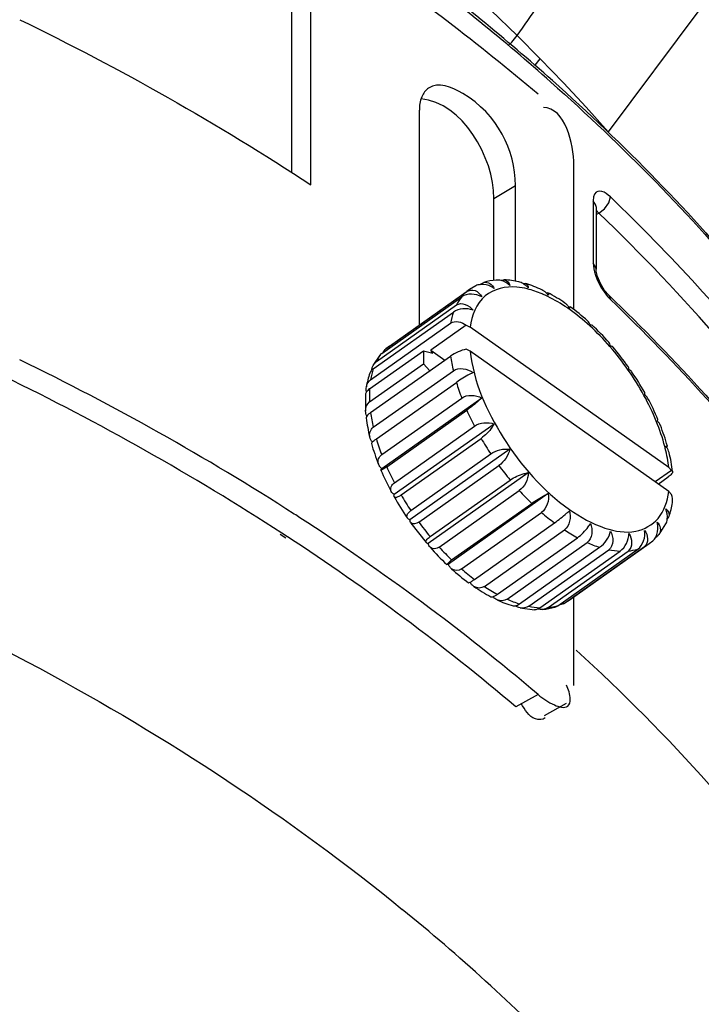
# Paper-space layout 'Sheet' of a CAD drawing. Header units: inches. Extents: x 0.2 to 10.8, y 0.2 to 8.3.
# Tile 506 of 545: x 7.9164 to 8.0128, y 6.5974 to 6.7366. Entities that reach past the tile are written whole.
import ezdxf

# ---------------------------------------------------------------- set-up
doc = ezdxf.new("R2010")
doc.units = ezdxf.units.IN
doc.header["$MEASUREMENT"] = 0
doc.layers.get('0').update_dxf_attribs({"lineweight": 5})
doc.layers.add('02___PRT_ALL_AXES', color=7, linetype='Continuous')

psp = doc.layouts.new('Sheet')

# ---------------------------------------------------------------- linework, layer by layer
at = {"color": 0, "linetype": 'ByBlock', "lineweight": -3}
for p, q in [((7.95759970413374, 6.713295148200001), (7.95759970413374, 6.744407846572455)), ((7.954877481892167, 6.714998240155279), (7.954877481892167, 6.74233546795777)), ((8.012582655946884, 6.738133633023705), (7.999601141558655, 6.720775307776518)), ((7.986722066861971, 6.734417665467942), (7.98999846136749, 6.731115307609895)), ((7.989273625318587, 6.730196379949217), (7.98999846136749, 6.731115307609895)), ((7.972920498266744, 6.693489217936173), (7.972920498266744, 6.723832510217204)), ((7.994746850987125, 6.695651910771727), (7.994746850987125, 6.716048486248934)), ((7.983463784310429, 6.711376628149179), (7.98650363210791, 6.713215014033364)), ((7.98650363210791, 6.699656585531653), (7.98650363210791, 6.713215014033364)), ((7.983463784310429, 6.699834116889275), (7.983463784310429, 6.711376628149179)), ((7.997867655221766, 6.710442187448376), (7.997493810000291, 6.711055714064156)), ((7.997493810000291, 6.711055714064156), (7.997493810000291, 6.702238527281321)), ((7.997895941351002, 6.710205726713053), (7.997867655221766, 6.710442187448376)), ((7.997895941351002, 6.710205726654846), (7.99790252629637, 6.710314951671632)), ((7.997895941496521, 6.710205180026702), (7.997895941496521, 6.701387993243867)), ((7.998287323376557, 6.709312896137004), (7.997895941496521, 6.709711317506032)), ((7.998287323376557, 6.709312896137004), (7.997962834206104, 6.709089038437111)), ((7.997867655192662, 6.701625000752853), (7.997493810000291, 6.702238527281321)), ((7.997895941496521, 6.701387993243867), (7.997867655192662, 6.701625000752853)), ((7.997814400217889, 6.700533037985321), (7.998009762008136, 6.700009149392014)), ((7.997902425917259, 6.701244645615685), (7.997895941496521, 6.701387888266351)), ((7.980888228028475, 6.699033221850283), (7.980018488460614, 6.698508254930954)), ((7.98151515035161, 6.699209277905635), (7.981644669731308, 6.699300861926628)), ((7.998009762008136, 6.700009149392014), (7.998591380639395, 6.698830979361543)), ((7.967594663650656, 6.689469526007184), (7.97890837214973, 6.697469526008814)), ((7.968301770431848, 6.690194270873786), (7.979615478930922, 6.698194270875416)), ((7.980018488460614, 6.698508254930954), (7.979615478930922, 6.698194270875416)), ((7.990827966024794, 6.698033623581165), (7.991089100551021, 6.698031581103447)), ((7.998591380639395, 6.698830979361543), (7.999528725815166, 6.697514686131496)), ((7.999528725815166, 6.697514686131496), (7.999933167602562, 6.697075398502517)), ((7.999708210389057, 6.697679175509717), (7.999933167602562, 6.697075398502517)), ((7.966845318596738, 6.688316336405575), (7.978159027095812, 6.696316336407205)), ((7.96640830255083, 6.687280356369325), (7.977722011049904, 6.695280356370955)), ((7.966025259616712, 6.685749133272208), (7.977338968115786, 6.693749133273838)), ((7.979540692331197, 6.693447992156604), (7.974529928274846, 6.689904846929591)), ((7.979540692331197, 6.693447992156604), (7.98009446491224, 6.693170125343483)), ((8.008174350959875, 6.673314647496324), (7.98009446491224, 6.693170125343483)), ((7.96870477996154, 6.690508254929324), (7.968188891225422, 6.690106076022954)), ((7.965877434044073, 6.684447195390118), (7.973514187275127, 6.68984719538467)), ((7.96731365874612, 6.68921120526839), (7.966362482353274, 6.687742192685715)), ((7.968189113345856, 6.690105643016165), (7.968301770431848, 6.690194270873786)), ((7.973514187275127, 6.68984719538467), (7.974806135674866, 6.689508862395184)), ((7.974529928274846, 6.689904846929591), (7.976507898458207, 6.688506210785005)), ((7.974806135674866, 6.689508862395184), (7.974529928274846, 6.689904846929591)), ((7.98009446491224, 6.689776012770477), (7.979540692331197, 6.690053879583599)), ((8.008174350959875, 6.669920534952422), (7.98009446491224, 6.689776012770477)), ((7.965877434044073, 6.682604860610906), (7.973514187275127, 6.688004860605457)), ((7.966025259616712, 6.681093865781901), (7.977338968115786, 6.689093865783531)), ((7.974383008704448, 6.687003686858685), (7.973514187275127, 6.688004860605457)), ((7.96640830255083, 6.679020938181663), (7.977722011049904, 6.687020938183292)), ((7.966845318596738, 6.677366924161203), (7.978159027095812, 6.685366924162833)), ((7.965306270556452, 6.683682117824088), (7.965309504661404, 6.681310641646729)), ((7.967594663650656, 6.675154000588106), (7.97890837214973, 6.683154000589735)), ((7.981726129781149, 6.683146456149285), (7.967605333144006, 6.673161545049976)), ((7.968301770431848, 6.673429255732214), (7.979615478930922, 6.681429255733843)), ((7.96549250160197, 6.680599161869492), (7.965407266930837, 6.680341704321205)), ((7.98348522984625, 6.679481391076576), (7.969364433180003, 6.66949648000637)), ((7.969384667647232, 6.671173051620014), (7.980698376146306, 6.679173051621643)), ((7.966269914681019, 6.676913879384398), (7.9661486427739, 6.676736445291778)), ((7.970330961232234, 6.669452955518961), (7.981644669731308, 6.67745295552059)), ((7.985709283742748, 6.675906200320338), (7.971588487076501, 6.665921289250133)), ((7.971700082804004, 6.667252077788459), (7.983013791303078, 6.675252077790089)), ((8.007984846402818, 6.676358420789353), (8.007875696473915, 6.676200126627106)), ((7.972844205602, 6.665611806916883), (7.984157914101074, 6.673611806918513)), ((7.98830108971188, 6.67257713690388), (7.974180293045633, 6.662592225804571)), ((8.008567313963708, 6.672923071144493), (8.006247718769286, 6.671282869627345)), ((8.008174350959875, 6.673314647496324), (8.008567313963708, 6.672923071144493)), ((7.974439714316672, 6.663562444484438), (7.985753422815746, 6.671562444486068)), ((8.006669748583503, 6.670984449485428), (8.00810142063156, 6.671996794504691)), ((7.975731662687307, 6.662073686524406), (7.987045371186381, 6.670073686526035)), ((7.99114737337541, 6.66963969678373), (7.977026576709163, 6.659654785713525)), ((8.008567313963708, 6.669528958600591), (8.008174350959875, 6.669920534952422)), ((7.977483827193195, 6.660265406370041), (7.988797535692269, 6.668265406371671)), ((7.978867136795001, 6.658993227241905), (7.990180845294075, 6.666993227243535)), ((7.971703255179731, 6.665483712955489), (7.973860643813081, 6.662712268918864)), ((7.980699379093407, 6.657505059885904), (7.992013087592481, 6.665505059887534)), ((7.954289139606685, 6.663525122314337), (7.953490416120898, 6.664045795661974)), ((7.982113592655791, 6.65650505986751), (7.993427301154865, 6.66450505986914)), ((8.006813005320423, 6.663879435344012), (8.007764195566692, 6.665348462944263)), ((7.954040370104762, 6.66333489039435), (7.953238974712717, 6.663852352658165)), ((7.983945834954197, 6.65540204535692), (7.995259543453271, 6.663402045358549)), ((7.985329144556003, 6.654717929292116), (7.996642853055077, 6.662717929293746)), ((8.005421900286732, 6.662582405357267), (8.005937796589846, 6.662984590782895)), ((8.006331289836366, 6.663479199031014), (8.006532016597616, 6.663621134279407)), ((7.987081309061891, 6.654048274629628), (7.998395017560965, 6.662048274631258)), ((7.988373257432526, 6.653709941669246), (7.9996869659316, 6.661709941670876)), ((7.989968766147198, 6.653502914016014), (8.001282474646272, 6.661502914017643)), ((7.991112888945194, 6.653525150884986), (8.002426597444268, 6.661525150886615)), ((7.992482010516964, 6.653789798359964), (8.003795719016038, 6.66178979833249)), ((7.993428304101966, 6.654171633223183), (8.00474201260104, 6.662171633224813)), ((7.976786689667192, 6.659619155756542), (7.977483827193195, 6.660265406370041)), ((7.979881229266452, 6.657035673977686), (7.980092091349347, 6.657114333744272)), ((7.993238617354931, 6.654057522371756), (7.994108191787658, 6.654582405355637)), ((7.994746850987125, 6.642509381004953), (7.994746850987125, 6.655034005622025)), ((7.98716810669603, 6.653499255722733), (7.989199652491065, 6.653231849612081)), ((7.989697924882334, 6.641240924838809), (7.986566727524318, 6.639479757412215)), ((7.993685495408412, 6.639962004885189), (7.990555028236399, 6.638201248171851))]:
    psp.add_line(p, q, dxfattribs=at)
for points in [[(7.985538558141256, 6.733045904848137), (7.986003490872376, 6.733475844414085), (7.986742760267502, 6.734390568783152)], [(7.999601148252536, 6.720775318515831), (7.99648000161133, 6.724259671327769), (7.993278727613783, 6.72770663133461), (7.989998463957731, 6.731115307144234)], [(7.999926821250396, 6.711579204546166), (7.999611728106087, 6.711857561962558), (7.999316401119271, 6.712072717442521), (7.99902666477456, 6.712237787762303), (7.998735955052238, 6.712351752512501), (7.998444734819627, 6.712403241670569), (7.998160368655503, 6.712372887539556), (7.997904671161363, 6.712241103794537), (7.997696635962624, 6.711994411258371), (7.997551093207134, 6.711611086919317), (7.997493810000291, 6.711055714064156)], [(7.998287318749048, 6.709312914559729), (7.999104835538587, 6.709919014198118), (7.999706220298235, 6.710750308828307), (7.999926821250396, 6.711579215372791)], [(7.997493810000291, 6.702238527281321), (7.997515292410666, 6.701843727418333), (7.997574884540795, 6.701438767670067), (7.997672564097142, 6.70100657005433), (7.997814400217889, 6.700533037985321)], [(7.999711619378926, 6.697675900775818), (7.999111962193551, 6.698379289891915), (7.998515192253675, 6.69936197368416), (7.998101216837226, 6.700349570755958), (7.997917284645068, 6.701111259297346), (7.997902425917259, 6.701244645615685)]]:
    psp.add_lwpolyline(points, dxfattribs=at)
for centre, radius, start, end in [((7.781579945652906, 6.480746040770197), 0.3217275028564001, 49.69348038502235, 55.58789696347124), ((7.787126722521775, 6.497382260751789), 0.3080232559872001, 48.42915327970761, 53.33647489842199), ((7.787091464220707, 6.498265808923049), 0.3076880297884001, 48.31046538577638, 53.2322884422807), ((7.983949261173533, 6.682941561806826), 0.01622227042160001, 66.6709623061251, 67.08575732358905), ((7.979423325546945, 6.674885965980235), 0.02547779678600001, 54.95893022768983, 55.51445864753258), ((7.971222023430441, 6.665818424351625), 0.03803490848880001, 41.53152114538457, 46.63628566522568), ((7.970099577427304, 6.664551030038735), 0.0394372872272, 28.77136059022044, 41.00204973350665), ((7.968601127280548, 6.663503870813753), 0.0415319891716, 35.47514266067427, 40.32179990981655), ((7.753527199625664, 6.353264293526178), 0.3727736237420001, 57.24099426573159, 64.08863595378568), ((7.968809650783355, 6.663610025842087), 0.04130018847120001, 29.45841172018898, 34.32085759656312), ((7.753330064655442, 6.35514689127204), 0.3680797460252, 57.05756444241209, 64.09234848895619), ((8.00852357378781, 6.694415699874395), 0.03168416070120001, 196.5943004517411, 200.8201834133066), ((7.972256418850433, 6.665472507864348), 0.03738182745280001, 23.07521078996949, 28.23252835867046), ((8.015250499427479, 6.697144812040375), 0.03894654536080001, 203.7981687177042, 207.4805090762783), ((7.997209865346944, 6.686415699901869), 0.0316841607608, 196.5943004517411, 200.8201834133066), ((8.019056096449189, 6.699199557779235), 0.04327273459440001, 210.1686813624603, 213.6011355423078), ((7.983958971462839, 6.670159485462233), 0.024436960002, 13.83958927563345, 14.50626930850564), ((8.001869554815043, 6.687617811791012), 0.03738104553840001, 203.0751605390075, 208.232578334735), ((8.003936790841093, 6.689144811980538), 0.03894654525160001, 203.7981687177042, 207.4805090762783), ((8.019292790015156, 6.699319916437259), 0.04353580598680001, 216.1928501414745, 219.6114530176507), ((8.016393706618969, 6.696758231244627), 0.03966597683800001, 222.2782206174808, 225.9158678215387), ((8.00531758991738, 6.68948101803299), 0.04130086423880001, 209.4584845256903, 214.3208647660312), ((8.007742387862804, 6.691199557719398), 0.04327273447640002, 210.1686811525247, 213.6011355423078), ((8.01168397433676, 6.691596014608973), 0.0326753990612, 228.8461551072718, 232.9860770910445), ((7.765905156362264, 6.373330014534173), 0.3492017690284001, 57.01079442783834, 57.16742150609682), ((8.007979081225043, 6.691319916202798), 0.04353580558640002, 216.1928501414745, 219.6114530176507), ((8.002907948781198, 6.68727504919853), 0.03803923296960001, 221.5314242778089, 226.6355383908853), ((8.00507999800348, 6.688758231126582), 0.03966597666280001, 222.2782206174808, 225.9158678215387), ((8.000370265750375, 6.683596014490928), 0.03267539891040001, 228.8461551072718, 232.9860770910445), ((7.794656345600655, 6.394791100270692), 0.2785828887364, 44.46375843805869, 50.86056909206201)]:
    psp.add_arc(centre, radius, start, end, dxfattribs=at)
for points in [[(7.986742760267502, 6.734390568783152), (7.973591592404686, 6.747359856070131), (7.959041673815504, 6.759003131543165), (7.943692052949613, 6.769276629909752)], [(7.916421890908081, 6.736646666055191), (7.93060687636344, 6.729734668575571), (7.944410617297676, 6.721957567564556), (7.95759970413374, 6.713295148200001)], [(7.983463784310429, 6.711376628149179), (7.983463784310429, 6.717194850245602), (7.978957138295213, 6.724971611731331), (7.973159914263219, 6.725465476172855)], [(7.994746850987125, 6.716048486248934), (7.994746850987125, 6.719135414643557), (7.993535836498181, 6.724165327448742), (7.990450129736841, 6.724252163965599)], [(8.030987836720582, 6.671245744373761), (8.021425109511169, 6.684970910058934), (8.010343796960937, 6.697716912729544), (7.998287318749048, 6.709312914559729)], [(7.983138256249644, 6.698868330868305), (7.982658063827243, 6.699140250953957), (7.982065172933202, 6.699266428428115), (7.981516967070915, 6.699203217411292)], [(7.982041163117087, 6.699498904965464), (7.982576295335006, 6.699664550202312), (7.983286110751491, 6.699162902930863), (7.98348522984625, 6.698639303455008)], [(7.983783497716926, 6.69983424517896), (7.983194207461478, 6.699785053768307), (7.982605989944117, 6.699675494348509), (7.982041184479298, 6.699500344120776)], [(7.985709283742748, 6.699069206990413), (7.985368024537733, 6.699395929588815), (7.984935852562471, 6.699660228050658), (7.984475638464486, 6.69976703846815)], [(7.984926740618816, 6.699858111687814), (7.985296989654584, 6.699847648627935), (7.985632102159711, 6.699431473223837), (7.985709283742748, 6.699069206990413)], [(7.986958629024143, 6.699591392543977), (7.986291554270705, 6.699738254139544), (7.985609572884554, 6.699833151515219), (7.984927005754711, 6.699858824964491)], [(7.990223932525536, 6.698462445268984), (7.989492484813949, 6.698801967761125), (7.988737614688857, 6.69909720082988), (7.987965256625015, 6.699329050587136)], [(7.97890837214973, 6.697469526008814), (7.97861812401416, 6.69711469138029), (7.978367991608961, 6.696724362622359), (7.978159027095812, 6.696316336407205)], [(7.981726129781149, 6.69746198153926), (7.980910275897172, 6.697927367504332), (7.979675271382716, 6.698011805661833), (7.97890837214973, 6.697469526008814)], [(7.988171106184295, 6.698585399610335), (7.987687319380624, 6.698702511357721), (7.987194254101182, 6.698788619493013), (7.986698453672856, 6.6988327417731)], [(7.990265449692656, 6.697883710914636), (7.989587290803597, 6.69817036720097), (7.988886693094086, 6.698412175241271), (7.988171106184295, 6.698585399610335)], [(7.993848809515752, 6.695886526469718), (7.992960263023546, 6.696496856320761), (7.992029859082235, 6.697053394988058), (7.991059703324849, 6.697523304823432)], [(7.993493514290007, 6.696585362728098), (7.992721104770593, 6.697112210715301), (7.991919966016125, 6.697600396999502), (7.991091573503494, 6.69803393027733)], [(7.978159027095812, 6.696316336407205), (7.978828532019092, 6.696789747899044), (7.980047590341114, 6.696266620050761), (7.980508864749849, 6.695588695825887)], [(7.977722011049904, 6.695280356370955), (7.977551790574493, 6.694782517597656), (7.977426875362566, 6.694267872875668), (7.977338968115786, 6.693749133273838)], [(7.980508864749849, 6.695588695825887), (7.979634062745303, 6.695917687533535), (7.978485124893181, 6.695819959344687), (7.977722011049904, 6.695280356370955)], [(7.997008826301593, 6.693359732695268), (7.996074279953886, 6.694214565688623), (7.995088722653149, 6.695018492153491), (7.994051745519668, 6.695745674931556)], [(7.996683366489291, 6.694071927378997), (7.995903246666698, 6.694771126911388), (7.995090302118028, 6.695435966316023), (7.994244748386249, 6.696054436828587)], [(7.977338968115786, 6.693749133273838), (7.977943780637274, 6.694176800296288), (7.978974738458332, 6.693925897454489), (7.979540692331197, 6.693447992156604)], [(7.999862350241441, 6.690425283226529), (7.998967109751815, 6.691454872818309), (7.998015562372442, 6.692438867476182), (7.997008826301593, 6.693359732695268)], [(7.973514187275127, 6.68984719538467), (7.973476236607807, 6.68923425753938), (7.973479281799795, 6.688617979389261), (7.973514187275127, 6.688004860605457)], [(7.979540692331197, 6.690053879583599), (7.978756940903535, 6.689890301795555), (7.977992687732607, 6.689556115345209), (7.977338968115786, 6.689093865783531)], [(7.977338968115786, 6.689093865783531), (7.977434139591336, 6.688397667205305), (7.977564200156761, 6.687705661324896), (7.977722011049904, 6.687020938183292)], [(7.965909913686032, 6.686676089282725), (7.965687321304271, 6.686044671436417), (7.96552955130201, 6.685388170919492), (7.965426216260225, 6.684726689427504)], [(7.96640830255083, 6.687280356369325), (7.966238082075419, 6.686782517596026), (7.966113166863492, 6.686267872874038), (7.966025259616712, 6.685749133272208)], [(7.977722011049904, 6.687020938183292), (7.97848430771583, 6.68755996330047), (7.979765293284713, 6.687305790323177), (7.980508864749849, 6.686741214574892)], [(7.965439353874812, 6.684722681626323), (7.965507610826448, 6.685110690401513), (7.965703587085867, 6.685521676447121), (7.966025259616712, 6.685749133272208)], [(7.965877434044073, 6.684447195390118), (7.965839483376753, 6.683834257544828), (7.965842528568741, 6.683217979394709), (7.965877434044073, 6.682604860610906)], [(7.97890837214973, 6.683154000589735), (7.979675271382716, 6.683696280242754), (7.980910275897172, 6.683611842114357), (7.981726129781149, 6.683146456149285)], [(8.006414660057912, 6.679875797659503), (8.005905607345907, 6.681127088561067), (8.00531781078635, 6.682348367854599), (8.004668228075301, 6.683532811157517)], [(7.965315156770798, 6.681310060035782), (7.965295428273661, 6.681780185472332), (7.965493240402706, 6.682333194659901), (7.965877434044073, 6.682604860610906)], [(7.966025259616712, 6.681093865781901), (7.966120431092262, 6.680397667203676), (7.966250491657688, 6.679705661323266), (7.96640830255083, 6.679020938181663)], [(7.965403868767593, 6.68034025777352), (7.965515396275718, 6.679427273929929), (7.965688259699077, 6.678520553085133), (7.965907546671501, 6.677627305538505)], [(7.980698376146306, 6.679173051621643), (7.981461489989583, 6.679712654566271), (7.982610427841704, 6.679810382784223), (7.98348522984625, 6.679481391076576)], [(8.007616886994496, 6.676280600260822), (8.007300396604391, 6.677503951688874), (8.006890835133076, 6.678705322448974), (8.006414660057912, 6.679875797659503)], [(7.96590506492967, 6.677627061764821), (7.965790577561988, 6.678107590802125), (7.966004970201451, 6.678735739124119), (7.96640830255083, 6.679020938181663)], [(8.007983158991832, 6.676357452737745), (8.007702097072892, 6.677353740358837), (8.007365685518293, 6.678335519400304), (8.00698568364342, 6.679298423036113)], [(7.966143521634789, 6.676733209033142), (7.966424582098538, 6.675736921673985), (7.966760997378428, 6.674755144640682), (7.967140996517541, 6.673792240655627)], [(7.983013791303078, 6.675252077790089), (7.983768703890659, 6.675785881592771), (7.984796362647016, 6.676052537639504), (7.985709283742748, 6.675906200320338)], [(7.985709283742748, 6.675906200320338), (7.985517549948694, 6.675003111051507), (7.984911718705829, 6.674144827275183), (7.984157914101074, 6.673611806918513)], [(8.008174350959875, 6.673314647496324), (8.008073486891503, 6.674220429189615), (8.00790449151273, 6.675119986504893), (8.007686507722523, 6.67600491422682)], [(8.008722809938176, 6.672750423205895), (8.008611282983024, 6.673663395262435), (8.008438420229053, 6.674570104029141), (8.008219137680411, 6.67546334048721)], [(7.967138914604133, 6.673791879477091), (7.966970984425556, 6.674240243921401), (7.967203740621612, 6.674877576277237), (7.967594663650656, 6.675154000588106)], [(7.98830108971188, 6.67257713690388), (7.98829908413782, 6.671643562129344), (7.987807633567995, 6.670612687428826), (7.987045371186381, 6.670073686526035)], [(7.96893272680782, 6.669933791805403), (7.968730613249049, 6.670324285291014), (7.969025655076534, 6.670919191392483), (7.969384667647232, 6.671173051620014)], [(7.99114737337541, 6.66963969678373), (7.991297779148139, 6.668712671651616), (7.990947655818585, 6.667535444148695), (7.990180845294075, 6.666993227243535)], [(8.008216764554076, 6.666414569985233), (8.008439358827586, 6.667045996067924), (8.0085971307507, 6.667702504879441), (8.008700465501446, 6.668363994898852)], [(8.008700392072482, 6.668363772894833), (8.008760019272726, 6.668750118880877), (8.00870114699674, 6.669161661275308), (8.008567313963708, 6.669528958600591)], [(7.971204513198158, 6.666193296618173), (7.970990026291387, 6.666518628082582), (7.971381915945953, 6.667027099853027), (7.971700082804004, 6.667252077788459)], [(7.994123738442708, 6.667222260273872), (7.994395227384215, 6.666327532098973), (7.994190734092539, 6.665044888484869), (7.993427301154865, 6.66450505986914)], [(8.00796280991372, 6.666010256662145), (8.008026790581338, 6.666503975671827), (8.0079372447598, 6.667030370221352), (8.00773861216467, 6.667486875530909)], [(8.00773861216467, 6.667486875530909), (8.008066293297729, 6.667276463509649), (8.008333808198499, 6.666781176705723), (8.008202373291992, 6.666414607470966)], [(7.989697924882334, 6.641240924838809), (7.979050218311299, 6.650290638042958), (7.967759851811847, 6.658622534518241), (7.956038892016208, 6.666231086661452)], [(7.972844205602, 6.665611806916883), (7.972532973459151, 6.665391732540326), (7.9719299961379, 6.665178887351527), (7.971707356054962, 6.665488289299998)], [(7.997100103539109, 6.665430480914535), (7.99746594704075, 6.66458968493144), (7.997391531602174, 6.663247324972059), (7.996642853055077, 6.662717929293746)], [(8.006521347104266, 6.665613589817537), (8.006961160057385, 6.66522807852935), (8.007163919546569, 6.664344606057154), (8.006805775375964, 6.66388223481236)], [(7.993427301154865, 6.66450505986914), (7.994021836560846, 6.664111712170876), (7.994632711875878, 6.663741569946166), (7.995259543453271, 6.663402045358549)], [(7.998395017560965, 6.662048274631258), (7.99914882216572, 6.662581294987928), (7.999754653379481, 6.663439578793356), (7.999946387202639, 6.664342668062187)], [(7.999946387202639, 6.664342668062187), (8.000382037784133, 6.663575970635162), (8.000406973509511, 6.662219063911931), (7.9996869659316, 6.661709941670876)], [(8.003795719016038, 6.66178979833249), (8.004562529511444, 6.66233201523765), (8.004912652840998, 6.663509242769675), (8.00476224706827, 6.664436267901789)], [(8.00476224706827, 6.664436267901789), (8.005265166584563, 6.66387327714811), (8.005358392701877, 6.662607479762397), (8.00474201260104, 6.662171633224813)], [(8.006333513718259, 6.663477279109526), (8.006595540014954, 6.663938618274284), (8.006681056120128, 6.664512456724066), (8.00663190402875, 6.665040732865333)], [(7.986566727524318, 6.639479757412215), (7.976341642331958, 6.648165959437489), (7.965518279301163, 6.656182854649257), (7.954289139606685, 6.663525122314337)], [(7.996642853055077, 6.662717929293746), (7.997213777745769, 6.662462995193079), (7.997798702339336, 6.662236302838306), (7.998395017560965, 6.662048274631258)], [(8.001282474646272, 6.661502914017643), (8.002044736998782, 6.66204191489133), (8.00253618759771, 6.663072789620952), (8.002538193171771, 6.664006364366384)], [(8.002538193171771, 6.664006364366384), (8.003019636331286, 6.663332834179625), (8.003102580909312, 6.662003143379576), (8.002426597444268, 6.661525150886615)], [(7.975731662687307, 6.662073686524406), (7.975378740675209, 6.661824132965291), (7.97472202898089, 6.661734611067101), (7.974435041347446, 6.662057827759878)], [(7.9996869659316, 6.661709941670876), (8.000212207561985, 6.661601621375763), (8.00074679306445, 6.661528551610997), (8.001282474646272, 6.661502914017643)], [(8.002426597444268, 6.661525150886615), (8.002889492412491, 6.661567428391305), (8.003351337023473, 6.661653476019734), (8.003795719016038, 6.66178979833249)], [(7.977443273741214, 6.659018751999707), (7.978223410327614, 6.658319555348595), (7.979036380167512, 6.657654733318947), (7.979881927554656, 6.657036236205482)], [(7.978867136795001, 6.658993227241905), (7.9784802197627, 6.658719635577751), (7.977798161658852, 6.658706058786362), (7.977445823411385, 6.659022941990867)], [(7.980632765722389, 6.656505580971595), (7.981405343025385, 6.655978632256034), (7.982206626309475, 6.655490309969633), (7.983035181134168, 6.655056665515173)], [(7.982113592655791, 6.65650505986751), (7.98171107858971, 6.656220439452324), (7.981040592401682, 6.65622994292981), (7.980634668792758, 6.65650967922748)], [(7.982113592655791, 6.65650505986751), (7.982708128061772, 6.656111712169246), (7.983319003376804, 6.655741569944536), (7.983945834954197, 6.65540204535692)], [(7.983902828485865, 6.654628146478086), (7.984634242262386, 6.654288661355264), (7.985389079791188, 6.653993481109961), (7.986161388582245, 6.653761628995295)], [(7.985329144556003, 6.654717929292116), (7.984940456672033, 6.65444308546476), (7.984333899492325, 6.654427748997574), (7.983903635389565, 6.654631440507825)], [(7.985329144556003, 6.654717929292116), (7.985900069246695, 6.654462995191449), (7.986484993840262, 6.654236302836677), (7.987081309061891, 6.654048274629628)], [(7.988373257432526, 6.653709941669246), (7.988040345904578, 6.653474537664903), (7.987565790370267, 6.653409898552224), (7.987168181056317, 6.653500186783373)], [(7.988373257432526, 6.653709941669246), (7.988898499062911, 6.653601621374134), (7.989433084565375, 6.653528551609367), (7.989968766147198, 6.653502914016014)], [(7.99034319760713, 6.653256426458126), (7.990932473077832, 6.653305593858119), (7.991520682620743, 6.653415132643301), (7.992085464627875, 6.653590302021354)], [(8.030656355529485, 6.607749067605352), (8.020261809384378, 6.622177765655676), (8.008200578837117, 6.635495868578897), (7.995101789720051, 6.647523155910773)]]:
    psp.add_open_spline(points, degree=3, dxfattribs=at)
for points, knots in [([(7.986743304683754, 6.734390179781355), (7.988762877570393, 6.737269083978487), (7.992821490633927, 6.74301085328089), (7.996894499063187, 6.748742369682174), (7.998927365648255, 6.751609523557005)], [0, 0, 0, 0, 0.5001380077, 1, 1, 1, 1]), ([(7.974229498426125, 6.726984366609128), (7.97379321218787, 6.726692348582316), (7.973059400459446, 6.725676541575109), (7.972920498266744, 6.7244802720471), (7.972920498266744, 6.723832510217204)], [0, 0, 0, 0, 0.4476590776, 1, 1, 1, 1]), ([(7.98650363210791, 6.713215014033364), (7.986465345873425, 6.718207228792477), (7.983172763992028, 6.724933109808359), (7.975580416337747, 6.727896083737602), (7.974229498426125, 6.726984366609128)], [0, 0, 0, 0, 0.7538884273, 1, 1, 1, 1]), ([(7.991514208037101, 6.727825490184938), (8.001692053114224, 6.718786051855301), (8.037226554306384, 6.682766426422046), (8.06165265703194, 6.634705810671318), (8.067553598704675, 6.598143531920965)], [0, 0, 0, 0, 0.2687671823, 1, 1, 1, 1]), ([(7.991732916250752, 6.728034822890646), (8.001881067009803, 6.718984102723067), (8.037358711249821, 6.682872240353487), (8.061690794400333, 6.634749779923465), (8.067566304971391, 6.59814445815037)], [0, 0, 0, 0, 0.2683513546, 1, 1, 1, 1]), ([(8.065987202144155, 6.598117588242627), (8.059343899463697, 6.629810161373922), (8.038278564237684, 6.671015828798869), (8.008389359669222, 6.703439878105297), (7.999926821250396, 6.711579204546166)], [0, 0, 0, 0, 0.7338905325, 1, 1, 1, 1]), ([(7.986698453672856, 6.6988327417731), (7.985154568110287, 6.698970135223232), (7.981576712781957, 6.698185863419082), (7.980308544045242, 6.694789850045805), (7.98009446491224, 6.693170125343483)], [0, 0, 0, 0, 0.4868358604, 1, 1, 1, 1]), ([(7.981516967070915, 6.699203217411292), (7.981405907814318, 6.699190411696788), (7.981191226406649, 6.699150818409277), (7.980985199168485, 6.699076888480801), (7.980889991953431, 6.699031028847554)], [0, 0, 0, 0, 0.5140676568, 1, 1, 1, 1]), ([(7.981644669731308, 6.699300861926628), (7.981706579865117, 6.699344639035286), (7.981834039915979, 6.699421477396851), (7.981972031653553, 6.699477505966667), (7.982041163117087, 6.699498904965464)], [0, 0, 0, 0, 0.5116622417, 1, 1, 1, 1]), ([(7.98348522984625, 6.698639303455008), (7.983430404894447, 6.698680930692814), (7.983317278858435, 6.698761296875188), (7.983199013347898, 6.698833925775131), (7.983138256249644, 6.698868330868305)], [0, 0, 0, 0, 0.4964493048, 1, 1, 1, 1]), ([(7.984475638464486, 6.69976703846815), (7.984361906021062, 6.699793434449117), (7.984132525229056, 6.699829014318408), (7.983900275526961, 6.699829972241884), (7.983786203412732, 6.699820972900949)], [0, 0, 0, 0, 0.5050367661, 1, 1, 1, 1]), ([(7.984475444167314, 6.69976519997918), (7.984550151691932, 6.699796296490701), (7.984698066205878, 6.699843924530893), (7.984853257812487, 6.699860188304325), (7.984926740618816, 6.699858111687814)], [0, 0, 0, 0, 0.5239873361, 1, 1, 1, 1]), ([(7.987613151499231, 6.699328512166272), (7.987511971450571, 6.699388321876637), (7.987299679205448, 6.699491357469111), (7.987072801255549, 6.699556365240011), (7.986957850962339, 6.699579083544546)], [0, 0, 0, 0, 0.5007707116, 1, 1, 1, 1]), ([(7.98761065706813, 6.699322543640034), (7.987673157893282, 6.699338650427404), (7.987791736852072, 6.699358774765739), (7.987912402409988, 6.699344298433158), (7.987964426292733, 6.699327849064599)], [0, 0, 0, 0, 0.5418972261, 1, 1, 1, 1]), ([(7.98830108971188, 6.698732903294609), (7.988202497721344, 6.698849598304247), (7.987990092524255, 6.699069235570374), (7.987743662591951, 6.699251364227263), (7.987613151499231, 6.699328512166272)], [0, 0, 0, 0, 0.5019059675, 1, 1, 1, 1]), ([(7.987964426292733, 6.699327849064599), (7.988068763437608, 6.699294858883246), (7.988267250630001, 6.699114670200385), (7.988300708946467, 6.698863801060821), (7.98830108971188, 6.698732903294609)], [0, 0, 0, 0, 0.455331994, 1, 1, 1, 1]), ([(7.979615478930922, 6.698194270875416), (7.979939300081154, 6.698423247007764), (7.980920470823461, 6.698547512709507), (7.981524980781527, 6.697841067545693), (7.981726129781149, 6.69746198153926)], [0, 0, 0, 0, 0.4802913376, 1, 1, 1, 1]), ([(7.990828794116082, 6.698035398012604), (7.990741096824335, 6.698123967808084), (7.990552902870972, 6.698286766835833), (7.990335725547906, 6.698409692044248), (7.990222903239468, 6.698458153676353)], [0, 0, 0, 0, 0.503740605, 1, 1, 1, 1]), ([(7.991059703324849, 6.697523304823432), (7.990945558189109, 6.69757859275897), (7.990717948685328, 6.69768589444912), (7.990488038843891, 6.697788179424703), (7.990373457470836, 6.697837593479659)], [0, 0, 0, 0, 0.5040692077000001, 1, 1, 1, 1]), ([(7.99114737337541, 6.697645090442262), (7.991099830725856, 6.6977149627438), (7.990999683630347, 6.697850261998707), (7.990887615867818, 6.697975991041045), (7.990828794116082, 6.698035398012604)], [0, 0, 0, 0, 0.5027113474, 1, 1, 1, 1]), ([(7.991089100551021, 6.698031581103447), (7.991138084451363, 6.698004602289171), (7.991208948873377, 6.697861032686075), (7.99117147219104, 6.697723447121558), (7.99114737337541, 6.697645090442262)], [0, 0, 0, 0, 0.4055237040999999, 1, 1, 1, 1]), ([(7.999708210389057, 6.697679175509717), (8.009171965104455, 6.68857630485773), (8.042213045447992, 6.652288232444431), (8.063920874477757, 6.604804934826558), (8.068436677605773, 6.56910919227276)], [0, 0, 0, 0, 0.2673735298, 1, 1, 1, 1]), ([(7.994047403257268, 6.695987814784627), (7.993975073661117, 6.696106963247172), (7.993813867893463, 6.696329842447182), (7.993606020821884, 6.696512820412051), (7.99349365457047, 6.696585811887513)], [0, 0, 0, 0, 0.5098615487, 1, 1, 1, 1]), ([(7.994074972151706, 6.696001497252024), (7.994111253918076, 6.696020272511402), (7.994158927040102, 6.696042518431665), (7.994227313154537, 6.696063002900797), (7.994241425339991, 6.69605180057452)], [0, 0, 0, 0, 0.6939358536, 1, 1, 1, 1]), ([(7.999933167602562, 6.697075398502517), (8.009366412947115, 6.688001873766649), (8.042265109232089, 6.651878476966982), (8.063910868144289, 6.604626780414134), (8.068428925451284, 6.569107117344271)], [0, 0, 0, 0, 0.2676928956, 1, 1, 1, 1]), ([(7.994123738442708, 6.695853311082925), (7.994111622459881, 6.695876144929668), (7.99408683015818, 6.695921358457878), (7.994060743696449, 6.695965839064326), (7.994047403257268, 6.695987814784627)], [0, 0, 0, 0, 0.5013698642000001, 1, 1, 1, 1]), ([(7.994241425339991, 6.69605180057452), (7.994258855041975, 6.696037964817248), (7.994202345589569, 6.695939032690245), (7.994161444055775, 6.695895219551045), (7.994123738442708, 6.695853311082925)], [0, 0, 0, 0, 0.2830251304, 1, 1, 1, 1]), ([(7.997100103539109, 6.693435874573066), (7.99705317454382, 6.69355927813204), (7.996942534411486, 6.693791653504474), (7.996778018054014, 6.693992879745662), (7.996684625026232, 6.694073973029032)], [0, 0, 0, 0, 0.5163054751, 1, 1, 1, 1]), ([(7.997334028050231, 6.693467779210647), (7.997314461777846, 6.693485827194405), (7.997220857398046, 6.693474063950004), (7.997150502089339, 6.693453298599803), (7.997100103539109, 6.693435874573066)], [0, 0, 0, 0, 0.3329679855, 1, 1, 1, 1]), ([(7.999946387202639, 6.690498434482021), (7.999924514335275, 6.690601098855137), (7.999866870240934, 6.690794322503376), (7.999760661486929, 6.690968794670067), (7.999696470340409, 6.691039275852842)], [0, 0, 0, 0, 0.5240565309, 1, 1, 1, 1]), ([(8.000261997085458, 6.690376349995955), (8.00022996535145, 6.690414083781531), (8.000125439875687, 6.69047400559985), (8.000011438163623, 6.690492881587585), (7.999946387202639, 6.690498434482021)], [0, 0, 0, 0, 0.4312124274, 1, 1, 1, 1]), ([(7.967367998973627, 6.689174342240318), (7.967271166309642, 6.689039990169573), (7.967086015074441, 6.688760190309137), (7.966922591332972, 6.688467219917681), (7.966845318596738, 6.688316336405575)], [0, 0, 0, 0, 0.4941686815, 1, 1, 1, 1]), ([(7.967594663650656, 6.689469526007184), (7.967541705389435, 6.689432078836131), (7.967442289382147, 6.689351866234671), (7.967354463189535, 6.689259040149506), (7.967314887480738, 6.689210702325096)], [0, 0, 0, 0, 0.5093774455, 1, 1, 1, 1]), ([(7.967594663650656, 6.689469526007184), (7.967555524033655, 6.689421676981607), (7.967478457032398, 6.689324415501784), (7.967404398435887, 6.689224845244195), (7.967367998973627, 6.689174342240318)], [0, 0, 0, 0, 0.4982449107, 1, 1, 1, 1]), ([(7.967803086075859, 6.689605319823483), (7.967855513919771, 6.68970069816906), (7.967970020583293, 6.689879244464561), (7.968112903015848, 6.690036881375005), (7.968189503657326, 6.690104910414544)], [0, 0, 0, 0, 0.5151214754, 1, 1, 1, 1]), ([(7.98009446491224, 6.689776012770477), (7.980575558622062, 6.685455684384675), (7.984333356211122, 6.676968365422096), (7.991629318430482, 6.668604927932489), (7.998614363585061, 6.664657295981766), (8.003310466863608, 6.663809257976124), (8.007169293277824, 6.665914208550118), (8.007995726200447, 6.668569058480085), (8.008174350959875, 6.669920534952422)], [0, 0, 0, 0, 0.2920581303, 0.6022822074, 0.7291093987, 0.8273563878, 0.9084105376, 1, 1, 1, 1]), ([(7.966224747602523, 6.687356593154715), (7.966243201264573, 6.687422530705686), (7.966285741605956, 6.687551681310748), (7.966340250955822, 6.687676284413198), (7.966370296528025, 6.687736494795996)], [0, 0, 0, 0, 0.5043478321, 1, 1, 1, 1]), ([(7.966370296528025, 6.687736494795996), (7.96642819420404, 6.687852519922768), (7.966562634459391, 6.68806773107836), (7.966745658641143, 6.688245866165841), (7.966845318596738, 6.688316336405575)], [0, 0, 0, 0, 0.5151169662, 1, 1, 1, 1]), ([(7.966171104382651, 6.687078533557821), (7.966112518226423, 6.68701805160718), (7.966009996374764, 6.686892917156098), (7.965935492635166, 6.686748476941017), (7.965910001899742, 6.68667628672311)], [0, 0, 0, 0, 0.5237803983, 1, 1, 1, 1]), ([(7.966165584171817, 6.687080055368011), (7.966172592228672, 6.687126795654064), (7.966189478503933, 6.687219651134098), (7.966212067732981, 6.68731128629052), (7.966224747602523, 6.687356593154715)], [0, 0, 0, 0, 0.5011398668, 1, 1, 1, 1]), ([(7.96640830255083, 6.687280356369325), (7.96636492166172, 6.687249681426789), (7.966282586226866, 6.687186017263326), (7.966206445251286, 6.687115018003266), (7.966171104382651, 6.687078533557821)], [0, 0, 0, 0, 0.511238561, 1, 1, 1, 1]), ([(7.980508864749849, 6.686741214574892), (7.980347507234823, 6.686669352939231), (7.979534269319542, 6.686264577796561), (7.978756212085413, 6.68578919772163), (7.978159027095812, 6.685366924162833)], [0, 0, 0, 0, 0.1945256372, 1, 1, 1, 1]), ([(8.002538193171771, 6.687169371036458), (8.002537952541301, 6.687252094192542), (8.002525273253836, 6.687405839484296), (8.002467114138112, 6.687552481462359), (8.00242577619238, 6.687609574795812)], [0, 0, 0, 0, 0.5399322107, 1, 1, 1, 1]), ([(8.00291501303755, 6.686894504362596), (8.00287370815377, 6.686955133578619), (8.002757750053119, 6.687066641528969), (8.002616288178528, 6.687138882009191), (8.002538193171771, 6.687169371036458)], [0, 0, 0, 0, 0.4666867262, 1, 1, 1, 1]), ([(7.965440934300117, 6.684025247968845), (7.965403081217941, 6.6839702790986), (7.965341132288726, 6.683861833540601), (7.9653111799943, 6.683739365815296), (7.965307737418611, 6.683682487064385)], [0, 0, 0, 0, 0.5394372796, 1, 1, 1, 1]), ([(7.965433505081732, 6.684025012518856), (7.965415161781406, 6.684140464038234), (7.965397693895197, 6.684374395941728), (7.965419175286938, 6.68460797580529), (7.965439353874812, 6.684722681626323)], [0, 0, 0, 0, 0.5009266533, 1, 1, 1, 1]), ([(7.965877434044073, 6.684447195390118), (7.965788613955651, 6.684384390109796), (7.965630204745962, 6.684256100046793), (7.965494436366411, 6.684102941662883), (7.965440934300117, 6.684025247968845)], [0, 0, 0, 0, 0.5355674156, 1, 1, 1, 1]), ([(8.00476224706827, 6.683594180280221), (8.004781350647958, 6.683656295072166), (8.004808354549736, 6.683764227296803), (8.004796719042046, 6.683883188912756), (8.004772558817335, 6.683923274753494)], [0, 0, 0, 0, 0.5813238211, 1, 1, 1, 1]), ([(8.005186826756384, 6.683154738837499), (8.005140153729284, 6.683241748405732), (8.005014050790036, 6.683407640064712), (8.004851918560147, 6.683536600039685), (8.00476224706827, 6.683594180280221)], [0, 0, 0, 0, 0.4809320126, 1, 1, 1, 1]), ([(7.981726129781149, 6.683146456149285), (7.981600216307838, 6.683024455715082), (7.98092749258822, 6.682415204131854), (7.980213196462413, 6.681851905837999), (7.979615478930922, 6.681429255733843)], [0, 0, 0, 0, 0.1932204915, 1, 1, 1, 1]), ([(7.820400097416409, 6.682128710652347), (7.834663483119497, 6.678717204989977), (7.888058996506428, 6.663181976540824), (7.938749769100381, 6.636756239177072), (7.970500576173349, 6.610863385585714)], [0, 0, 0, 0, 0.2636014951, 1, 1, 1, 1]), ([(7.96548992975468, 6.680598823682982), (7.965439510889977, 6.680711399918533), (7.965356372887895, 6.680943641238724), (7.965320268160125, 6.681188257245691), (7.965315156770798, 6.681310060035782)], [0, 0, 0, 0, 0.5029376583, 1, 1, 1, 1]), ([(7.966025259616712, 6.681093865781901), (7.965913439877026, 6.68101479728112), (7.965722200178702, 6.680864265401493), (7.965552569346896, 6.680686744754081), (7.96549250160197, 6.680599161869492)], [0, 0, 0, 0, 0.5632287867, 1, 1, 1, 1]), ([(7.98348522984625, 6.679481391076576), (7.983401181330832, 6.679318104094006), (7.982905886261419, 6.678544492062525), (7.98224335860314, 6.677876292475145), (7.981644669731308, 6.67745295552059)], [0, 0, 0, 0, 0.2002951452, 1, 1, 1, 1]), ([(8.006521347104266, 6.679929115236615), (8.006557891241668, 6.679969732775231), (8.006597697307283, 6.680022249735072), (8.006661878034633, 6.680104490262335), (8.006649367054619, 6.680125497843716)], [0, 0, 0, 0, 0.690841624, 1, 1, 1, 1]), ([(8.006981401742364, 6.679297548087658), (8.006934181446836, 6.679416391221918), (8.00680247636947, 6.679646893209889), (8.006622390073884, 6.679840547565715), (8.006521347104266, 6.679929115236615)], [0, 0, 0, 0, 0.4876371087, 1, 1, 1, 1]), ([(7.966260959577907, 6.676909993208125), (7.966177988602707, 6.677018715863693), (7.966032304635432, 6.677245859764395), (7.965935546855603, 6.677499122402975), (7.96590506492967, 6.677627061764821)], [0, 0, 0, 0, 0.5097751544, 1, 1, 1, 1]), ([(7.966845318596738, 6.677366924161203), (7.966730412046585, 6.677285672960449), (7.966533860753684, 6.677140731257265), (7.966344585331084, 6.676985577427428), (7.966269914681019, 6.676913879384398)], [0, 0, 0, 0, 0.5761749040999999, 1, 1, 1, 1]), ([(8.00773861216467, 6.676334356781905), (8.007795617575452, 6.676354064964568), (8.007856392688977, 6.676382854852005), (8.007980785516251, 6.676382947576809), (8.007984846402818, 6.676358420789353)], [0, 0, 0, 0, 0.7081282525, 1, 1, 1, 1]), ([(8.00786500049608, 6.676180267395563), (8.007845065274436, 6.676206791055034), (8.007804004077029, 6.676259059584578), (8.00776077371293, 6.676309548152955), (8.00773861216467, 6.676334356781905)], [0, 0, 0, 0, 0.499356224, 1, 1, 1, 1]), ([(8.00821731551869, 6.675463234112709), (8.008185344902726, 6.675590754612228), (8.008089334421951, 6.675843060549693), (8.007946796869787, 6.676071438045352), (8.00786500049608, 6.676180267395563)], [0, 0, 0, 0, 0.491266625, 1, 1, 1, 1]), ([(7.967605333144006, 6.673161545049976), (7.967503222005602, 6.673251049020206), (7.967318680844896, 6.67344129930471), (7.96718365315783, 6.673672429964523), (7.967138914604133, 6.673791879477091)], [0, 0, 0, 0, 0.5156309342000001, 1, 1, 1, 1]), ([(7.967483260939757, 6.672969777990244), (7.967474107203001, 6.672992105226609), (7.967528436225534, 6.673068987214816), (7.967570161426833, 6.673122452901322), (7.967605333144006, 6.673161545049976)], [0, 0, 0, 0, 0.3145456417, 1, 1, 1, 1]), ([(7.968301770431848, 6.673429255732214), (7.968109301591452, 6.67329315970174), (7.967933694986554, 6.673219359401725), (7.96751331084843, 6.672896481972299), (7.967483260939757, 6.672969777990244)], [0, 0, 0, 0, 0.7484717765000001, 1, 1, 1, 1]), ([(7.985753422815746, 6.671562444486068), (7.986346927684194, 6.671982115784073), (7.987210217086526, 6.672365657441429), (7.988110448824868, 6.672558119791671), (7.98830108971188, 6.67257713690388)], [0, 0, 0, 0, 0.7914083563, 1, 1, 1, 1]), ([(8.008724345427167, 6.672751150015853), (8.008738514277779, 6.672631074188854), (8.008520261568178, 6.672320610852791), (8.008274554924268, 6.672119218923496), (8.00810142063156, 6.671996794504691)], [0, 0, 0, 0, 0.3631397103, 1, 1, 1, 1]), ([(8.008567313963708, 6.672923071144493), (8.008607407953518, 6.672906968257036), (8.008681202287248, 6.672866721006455), (8.008719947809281, 6.672788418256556), (8.008724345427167, 6.672751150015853)], [0, 0, 0, 0, 0.5351775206, 1, 1, 1, 1]), ([(7.969364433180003, 6.66949648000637), (7.969273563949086, 6.66955482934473), (7.96910811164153, 6.669680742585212), (7.968978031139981, 6.669846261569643), (7.96893272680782, 6.669933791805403)], [0, 0, 0, 0, 0.5228281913, 1, 1, 1, 1]), ([(7.988797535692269, 6.668265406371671), (7.989390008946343, 6.668684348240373), (7.990169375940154, 6.669156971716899), (7.990980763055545, 6.669565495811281), (7.99114737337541, 6.66963969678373)], [0, 0, 0, 0, 0.7991372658, 1, 1, 1, 1]), ([(7.969360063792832, 6.669172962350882), (7.969337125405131, 6.669213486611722), (7.969321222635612, 6.669328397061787), (7.969345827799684, 6.669435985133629), (7.969364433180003, 6.66949648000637)], [0, 0, 0, 0, 0.4238768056, 1, 1, 1, 1]), ([(7.970330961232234, 6.669452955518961), (7.97013138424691, 6.669311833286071), (7.969882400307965, 6.669096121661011), (7.969414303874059, 6.669077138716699), (7.969360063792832, 6.669172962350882)], [0, 0, 0, 0, 0.68942986, 1, 1, 1, 1]), ([(7.992013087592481, 6.665505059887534), (7.992605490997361, 6.665923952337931), (7.99331811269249, 6.666489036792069), (7.993993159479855, 6.667095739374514), (7.994123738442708, 6.667222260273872)], [0, 0, 0, 0, 0.7996173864, 1, 1, 1, 1]), ([(7.971588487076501, 6.665921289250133), (7.971509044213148, 6.665952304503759), (7.971365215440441, 6.666021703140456), (7.971244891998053, 6.666132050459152), (7.971204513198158, 6.666193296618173)], [0, 0, 0, 0, 0.537580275, 1, 1, 1, 1]), ([(7.971707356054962, 6.665488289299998), (7.971666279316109, 6.665545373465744), (7.971604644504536, 6.665687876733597), (7.971588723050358, 6.665840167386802), (7.971588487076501, 6.665921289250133)], [0, 0, 0, 0, 0.4643605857, 1, 1, 1, 1]), ([(7.995259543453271, 6.663402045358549), (7.995852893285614, 6.663821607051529), (7.996509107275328, 6.664493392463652), (7.99701311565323, 6.665261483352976), (7.997100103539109, 6.665430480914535)], [0, 0, 0, 0, 0.7926737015, 1, 1, 1, 1]), ([(8.00663190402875, 6.665040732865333), (8.006622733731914, 6.66513929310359), (8.00659544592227, 6.665332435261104), (8.006549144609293, 6.665521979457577), (8.006521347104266, 6.665613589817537)], [0, 0, 0, 0, 0.5083480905, 1, 1, 1, 1]), ([(8.007762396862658, 6.665349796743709), (8.00781411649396, 6.665451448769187), (8.007900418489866, 6.665667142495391), (8.007947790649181, 6.665894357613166), (8.00796280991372, 6.666010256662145)], [0, 0, 0, 0, 0.4939041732, 1, 1, 1, 1]), ([(8.008202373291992, 6.666414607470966), (8.008176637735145, 6.666342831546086), (8.008105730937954, 6.666199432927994), (8.008007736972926, 6.666073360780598), (8.007951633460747, 6.666013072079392)], [0, 0, 0, 0, 0.480755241, 1, 1, 1, 1]), ([(7.973857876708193, 6.662710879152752), (7.973783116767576, 6.662804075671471), (7.973970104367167, 6.663237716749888), (7.974243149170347, 6.663423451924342), (7.974439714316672, 6.663562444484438)], [0, 0, 0, 0, 0.3316777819, 1, 1, 1, 1]), ([(7.974180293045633, 6.662592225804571), (7.974113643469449, 6.662597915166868), (7.973998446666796, 6.662614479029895), (7.973888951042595, 6.662672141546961), (7.973857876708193, 6.662710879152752)], [0, 0, 0, 0, 0.5739190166, 1, 1, 1, 1]), ([(8.005937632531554, 6.662984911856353), (8.006015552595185, 6.663052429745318), (8.006161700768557, 6.663206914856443), (8.006280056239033, 6.663383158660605), (8.006333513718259, 6.663477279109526)], [0, 0, 0, 0, 0.4878415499, 1, 1, 1, 1]), ([(8.006805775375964, 6.66388223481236), (8.006767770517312, 6.663833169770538), (8.00668270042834, 6.663738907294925), (8.00658458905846, 6.663658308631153), (8.006532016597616, 6.663621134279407)], [0, 0, 0, 0, 0.490805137, 1, 1, 1, 1]), ([(7.974435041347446, 6.662057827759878), (7.974371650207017, 6.662129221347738), (7.974263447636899, 6.662299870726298), (7.974201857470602, 6.662491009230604), (7.974180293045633, 6.662592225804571)], [0, 0, 0, 0, 0.4798625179, 1, 1, 1, 1]), ([(8.00474201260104, 6.662171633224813), (8.004860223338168, 6.66223198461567), (8.005092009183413, 6.662360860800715), (8.00531393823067, 6.662506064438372), (8.005421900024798, 6.662582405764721)], [0, 0, 0, 0, 0.5009425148, 1, 1, 1, 1]), ([(7.977026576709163, 6.659654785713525), (7.976974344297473, 6.659636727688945), (7.976905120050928, 6.659616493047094), (7.976804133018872, 6.65959875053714), (7.976786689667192, 6.659619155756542)], [0, 0, 0, 0, 0.6730656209, 1, 1, 1, 1]), ([(7.977445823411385, 6.659022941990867), (7.977353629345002, 6.659105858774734), (7.977188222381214, 6.65930343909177), (7.977072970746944, 6.659532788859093), (7.977026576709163, 6.659654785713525)], [0, 0, 0, 0, 0.4871817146, 1, 1, 1, 1]), ([(7.980634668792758, 6.65650967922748), (7.980524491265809, 6.656585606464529), (7.980318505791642, 6.65676738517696), (7.98015312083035, 6.656985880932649), (7.980079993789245, 6.657103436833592)], [0, 0, 0, 0, 0.4914806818, 1, 1, 1, 1]), ([(7.980092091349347, 6.657114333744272), (7.980182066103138, 6.657163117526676), (7.98038733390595, 6.657289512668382), (7.980586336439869, 6.657425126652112), (7.980699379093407, 6.657505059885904)], [0, 0, 0, 0, 0.4250418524, 1, 1, 1, 1]), ([(7.983037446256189, 6.655058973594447), (7.983073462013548, 6.655044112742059), (7.983168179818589, 6.655036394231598), (7.9832581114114, 6.655055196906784), (7.983308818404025, 6.655069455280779)], [0, 0, 0, 0, 0.4251797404, 1, 1, 1, 1]), ([(7.983903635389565, 6.654631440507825), (7.983793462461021, 6.65468359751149), (7.983580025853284, 6.654811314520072), (7.983390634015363, 6.654971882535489), (7.983301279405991, 6.655059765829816)], [0, 0, 0, 0, 0.4930523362, 1, 1, 1, 1]), ([(7.983308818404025, 6.655069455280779), (7.983409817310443, 6.655097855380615), (7.983631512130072, 6.655195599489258), (7.983835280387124, 6.655323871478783), (7.983945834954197, 6.65540204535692)], [0, 0, 0, 0, 0.4365728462, 1, 1, 1, 1]), ([(7.993428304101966, 6.654171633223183), (7.993546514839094, 6.65423198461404), (7.993778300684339, 6.654360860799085), (7.994000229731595, 6.654506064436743), (7.994108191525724, 6.654582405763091)], [0, 0, 0, 0, 0.5009425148, 1, 1, 1, 1]), ([(7.986167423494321, 6.653770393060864), (7.986221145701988, 6.653757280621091), (7.986341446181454, 6.653747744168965), (7.986459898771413, 6.653765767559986), (7.986521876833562, 6.653780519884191)], [0, 0, 0, 0, 0.4646651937, 1, 1, 1, 1]), ([(7.987168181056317, 6.653500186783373), (7.987054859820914, 6.653525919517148), (7.986829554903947, 6.653599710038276), (7.98661884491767, 6.653707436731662), (7.986516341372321, 6.653768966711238)], [0, 0, 0, 0, 0.4929020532, 1, 1, 1, 1]), ([(7.986521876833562, 6.653780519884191), (7.986615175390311, 6.653802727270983), (7.986811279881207, 6.653876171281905), (7.986990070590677, 6.653983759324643), (7.987081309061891, 6.654048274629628)], [0, 0, 0, 0, 0.4618618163, 1, 1, 1, 1]), ([(7.989202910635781, 6.65324056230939), (7.989276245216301, 6.653238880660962), (7.989430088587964, 6.653253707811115), (7.989577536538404, 6.653298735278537), (7.989651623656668, 6.653328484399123)], [0, 0, 0, 0, 0.4788403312, 1, 1, 1, 1]), ([(7.990343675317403, 6.653256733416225), (7.990229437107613, 6.653246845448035), (7.989995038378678, 6.653249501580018), (7.989765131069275, 6.653292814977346), (7.989650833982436, 6.653322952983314)], [0, 0, 0, 0, 0.4924026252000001, 1, 1, 1, 1]), ([(7.989651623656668, 6.653328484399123), (7.989706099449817, 6.653350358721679), (7.989815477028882, 6.653402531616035), (7.989918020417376, 6.653467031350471), (7.989968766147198, 6.653502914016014)], [0, 0, 0, 0, 0.4857385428, 1, 1, 1, 1]), ([(7.991112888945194, 6.653525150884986), (7.991003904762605, 6.653448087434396), (7.990754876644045, 6.65332437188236), (7.990483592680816, 6.653268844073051), (7.990343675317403, 6.653256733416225)], [0, 0, 0, 0, 0.4872906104, 1, 1, 1, 1]), ([(7.991112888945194, 6.653525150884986), (7.991275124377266, 6.653539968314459), (7.991594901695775, 6.653579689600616), (7.991911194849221, 6.653641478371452), (7.992066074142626, 6.653677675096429)], [0, 0, 0, 0, 0.5059911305, 1, 1, 1, 1]), ([(7.992066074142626, 6.653677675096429), (7.992136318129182, 6.653694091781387), (7.992275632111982, 6.653729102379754), (7.992413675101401, 6.653768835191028), (7.992482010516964, 6.653789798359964)], [0, 0, 0, 0, 0.5022918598, 1, 1, 1, 1]), ([(7.992085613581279, 6.65359999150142), (7.992154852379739, 6.653619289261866), (7.992293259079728, 6.653671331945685), (7.992420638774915, 6.653746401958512), (7.992482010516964, 6.653789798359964)], [0, 0, 0, 0, 0.4888230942, 1, 1, 1, 1]), ([(7.993238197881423, 6.654058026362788), (7.993143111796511, 6.654010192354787), (7.992938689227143, 6.653931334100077), (7.99272427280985, 6.653887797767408), (7.992613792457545, 6.653874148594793)], [0, 0, 0, 0, 0.4887941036, 1, 1, 1, 1]), ([(7.993895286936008, 6.639605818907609), (7.994172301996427, 6.639803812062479), (7.994397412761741, 6.640997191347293), (7.993978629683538, 6.641925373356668), (7.993714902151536, 6.642563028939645)], [0, 0, 0, 0, 0.330407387, 1, 1, 1, 1]), ([(7.989697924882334, 6.641240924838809), (7.990399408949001, 6.640644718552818), (7.991577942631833, 6.639835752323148), (7.99338710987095, 6.639242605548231), (7.993895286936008, 6.639605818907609)], [0, 0, 0, 0, 0.5957726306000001, 1, 1, 1, 1]), ([(7.990725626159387, 6.637952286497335), (7.990381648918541, 6.637626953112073), (7.988556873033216, 6.637616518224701), (7.987837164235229, 6.639131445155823), (7.987319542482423, 6.639973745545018)], [0, 0, 0, 0, 0.3238215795, 1, 1, 1, 1])]:
    psp.add_open_spline(points, degree=3, knots=knots, dxfattribs=at)
at = {"layer": '02___PRT_ALL_AXES', "color": 0, "linetype": 'ByBlock', "lineweight": -3}
for p, q in [((7.96870477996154, 6.690508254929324), (7.980018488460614, 6.698508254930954)), ((7.994108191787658, 6.654582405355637), (8.005421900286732, 6.662582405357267))]:
    psp.add_line(p, q, dxfattribs=at)

doc.saveas('drawing.dxf')
